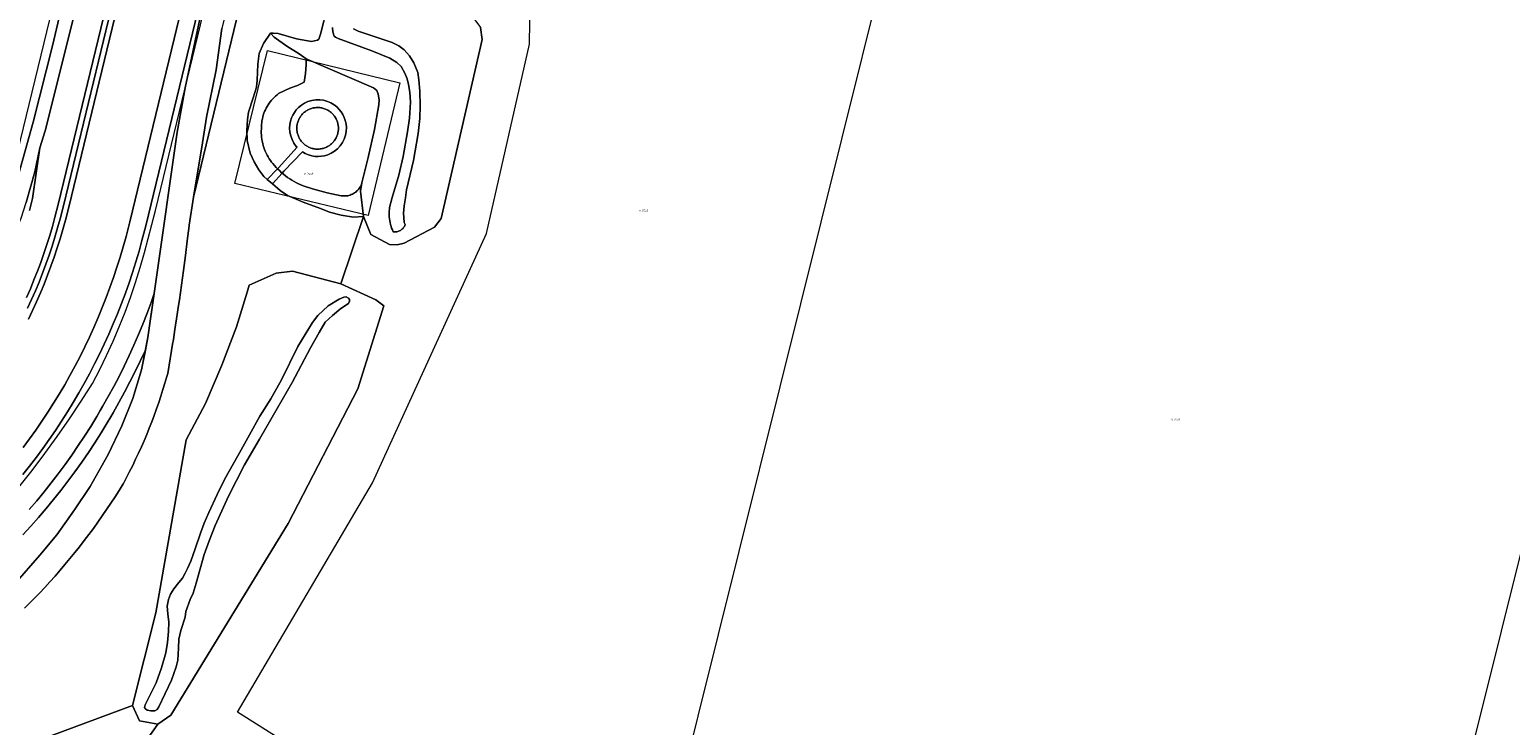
# Model space of a CAD drawing. Header units: metres. Extents: x 250001 to 257773, y 598992 to 609118.
# Tile 599 of 656: x 253250 to 253521, y 606623 to 606750. Entities that reach past the tile are written whole.
import ezdxf
from ezdxf.enums import TextEntityAlignment as Align
from ezdxf.lldxf.tags import DXFTag

# ---------------------------------------------------------------- set-up
doc = ezdxf.new("R2010")
doc.units = ezdxf.units.M
for name, color, linetype, lineweight in [('B-WE-GR-GRAS-GV', 252, 'Continuous', 13), ('B-WE-GR-GROENVOORZIENING-GV', 252, 'Continuous', 18), ('B-WE-GW-TALUD_KRUIN-G', 252, 'Continuous', 18), ('B-WE-IE-TERREINAFSCHEIDING_KUNSTMATIG_HEKWERK-G', 252, 'IE-TERREINAFSCHEIDING-KUNSTMATIG', 18), ('B-WE-KG-GRENS_PERCEEL-G', 150, 'KG-PERCEEL', 18), ('B-WE-KG-GRENS_PERCEEL-S', 150, 'Continuous', 25), ('B-WE-OG-BEBOUWING_WINDTURBINE-GV', 1, 'Continuous', 18), ('B-WE-OG-WATER-GV', 252, 'Continuous', 18), ('B-WE-OG-WATER_SLOOT-GV', 252, 'Continuous', 18), ('B-WE-VH-VERHARDING_GESLOTEN-GV', 252, 'Continuous', 18), ('B-WE-VH-VERHARDING_OPEN-GV', 252, 'Continuous', 18), ('X-XX-AL-REFERENTIE-G', 7, 'Continuous', 18)]:
    doc.layers.add(name, color=color, linetype=linetype, lineweight=lineweight)
doc.styles.add('NLCS-ISO', font='NLCS-ISO.ttf')
doc.styles.get("Standard").update_dxf_attribs({"font": 'NLCS-ISO.ttf'})
doc.linetypes.add('IE-TERREINAFSCHEIDING-KUNSTMATIG', pattern='A,4,[82,NLCS.shx,S=0.75,R=90,X=0,Y=0],4,-2', length=10)
tags = doc.linetypes.add('KG-PERCEEL', pattern='A,5.5,-2,["P",Standard,S=1.8,R=0,X=-0.5,Y=-0.9],-2,5.5,-2,[5,NLCS.SHX,S=0.75,R=0,X=0,Y=0],-2', length=19).pattern_tags.tags
tags[6] = DXFTag(74, 10)

# ---------------------------------------------------------------- blocks, each defined once
blk = doc.blocks.new('SKG-PERCEELNUMMER-SO')
at = {"style": 'NLCS-ISO', "oblique": 10, "flags": 1}
blk.add_attdef('GEMEENTECODE', text='', height=1.8, dxfattribs=at).set_placement((0, 2.6), align=Align.MIDDLE_CENTER)
at = {"style": 'NLCS-ISO', "oblique": 10}
blk.add_attdef('SECTIE', text='', height=1.8, dxfattribs=at).set_placement((-0.5, 0), align=Align.MIDDLE_RIGHT)
blk.add_attdef('PERCEELNUMMER', text='', height=1.8, dxfattribs=at).set_placement((0.5, 0), align=Align.MIDDLE_LEFT)
blk = doc.blocks.new('BS2021-132-Xref-KAD-20210617')
at = {"layer": 'B-WE-KG-GRENS_PERCEEL-G', "flags": 128}
for points in [[(253433.524, 607495.005), (253424.294, 607457.033), (253314.817, 607004.907), (253247.334, 606727.537), (253246.783, 606724.866), (253246.157, 606722.213), (253245.456, 606719.577), (253244.681, 606716.963), (253243.832, 606714.372), (253242.91, 606711.806), (253241.916, 606709.267), (253240.85, 606706.757), (253239.714, 606704.278), (253238.508, 606701.832), (253237.233, 606699.421), (253235.891, 606697.048), (253234.482, 606694.713), (253233.008, 606692.419), (253231.47, 606690.168), (253229.868, 606687.961), (253228.204, 606685.801), (253226.481, 606683.688), (253224.698, 606681.625), (253222.857, 606679.613), (253220.96, 606677.654), (253219.009, 606675.75), (253217.004, 606673.901), (253214.948, 606672.11), (253212.628, 606670.467), (253210.264, 606668.89), (253207.856, 606667.379), (253205.406, 606665.937), (253202.918, 606664.563), (253200.392, 606663.26), (253197.83, 606662.028), (253195.235, 606660.867), (253192.609, 606659.78), (253189.953, 606658.767), (253187.27, 606657.829), (253184.561, 606656.966), (253181.83, 606656.179), (253179.077, 606655.469), (253176.306, 606654.836), (253173.518, 606654.281), (253170.716, 606653.804), (253167.902, 606653.405), (253165.077, 606653.086), (253162.245, 606652.846), (253159.407, 606652.685), (253156.566, 606652.603)], [(253270.63, 606709.256), (253272.672, 606716.912), (253367.769, 607109.032), (253428.767, 607362.177), (253455.832, 607474.474)], [(253360.597, 606579.182), (253287.643, 606625.208), (253312.352, 606667.151), (253333.21, 606712.711), (253341.093, 606747.349), (253341.277, 606759.642), (253361.616, 606851.196), (253424.48, 606835.53)], [(253424.48, 606835.53), (253360.597, 606579.182)], [(253484.293, 606501.143), (253559.316, 606801.928)], [(253261.126, 606685.323), (253262.452, 606687.866), (253263.712, 606690.442), (253264.905, 606693.049), (253266.031, 606695.686), (253267.09, 606698.351), (253268.079, 606701.042), (253269, 606703.758), (253269.85, 606706.497), (253270.63, 606709.256)], [(253240.142, 606657.443), (253242.712, 606660.352), (253245.225, 606663.311), (253247.68, 606666.319), (253250.075, 606669.375), (253252.409, 606672.476), (253254.683, 606675.623), (253256.894, 606678.814), (253259.042, 606682.048), (253261.126, 606685.323)]]:
    blk.add_lwpolyline(points, dxfattribs=at)
blk.add_lwpolyline([(253287.179, 606721.896), (253293.125, 606746.168), (253317.388, 606740.263), (253311.559, 606715.995)], close=True, dxfattribs=at)
at = {"layer": 'B-WE-KG-GRENS_PERCEEL-S', "xscale": 0.2, "yscale": 0.2, "zscale": 0.2}
for p, values in [((253300.234, 606723.662), {'PERCEELNUMMER': '3448', 'SECTIE': 'A'}), ((253361.537, 606716.906), {'PERCEELNUMMER': '3742', 'SECTIE': 'A'}), ((253458.893, 606678.713), {'PERCEELNUMMER': '3739', 'SECTIE': 'A'})]:
    blk.add_blockref('SKG-PERCEELNUMMER-SO', p, dxfattribs=at).add_auto_attribs(values)
blk = doc.blocks.new('BS2021-132-Xref-BGT-GRIJS-20210617-aangepast')
at = {"layer": 'B-WE-GR-GRAS-GV', "flags": 128}
for points in [[(253311.98, 606987.344), (253275.262, 606835.935), (253273.568, 606829.06), (253266.005, 606797.131), (253262.053, 606780.977), (253256.031, 606756.457), (253253.826, 606747.077), (253250.288, 606733.119), (253246.204, 606718.434)], [(253248.976, 606718.404), (253250.559, 606724.038), (253251.495, 606728.371), (253252.481, 606731.526), (253258.188, 606754.358), (253281.906, 606853.524), (253297.553, 606917.196), (253315.562, 606992.087)], [(253323.176, 607000), (253306.944, 606933.011), (253279.658, 606820.406), (253254.847, 606718.017), (253254.255, 606715.694), (253253.793, 606714.029), (253253.302, 606712.372), (253252.782, 606710.724), (253252.233, 606709.086), (253251.656, 606707.457), (253251.051, 606705.839), (253250.417, 606704.231), (253249.756, 606702.635), (253249.067, 606701.051)], [(253249.256, 606699.056), (253249.98, 606700.644), (253250.676, 606702.244), (253251.345, 606703.857), (253251.984, 606705.48), (253252.596, 606707.115), (253253.179, 606708.76), (253253.733, 606710.415), (253254.258, 606712.08), (253254.754, 606713.753), (253255.22, 606715.435), (253255.819, 606717.781), (253280.555, 606819.864), (253307.915, 606932.776), (253324.205, 607000)], [(253324.205, 607000), (253307.915, 606932.776), (253280.555, 606819.864), (253255.819, 606717.781), (253255.22, 606715.435), (253254.754, 606713.753), (253254.258, 606712.08), (253253.733, 606710.415), (253253.179, 606708.76), (253252.596, 606707.115), (253251.984, 606705.48), (253251.345, 606703.857), (253250.676, 606702.244), (253249.98, 606700.644), (253249.256, 606699.056)], [(253249.403, 606697.042), (253250.162, 606698.633), (253250.894, 606700.237), (253251.597, 606701.853), (253252.272, 606703.482), (253252.918, 606705.122), (253253.536, 606706.773), (253254.124, 606708.435), (253254.684, 606710.106), (253255.214, 606711.787), (253255.715, 606713.477), (253256.186, 606715.176), (253256.791, 606717.546), (253281.453, 606819.321), (253308.887, 606932.54), (253325.234, 607000)], [(253325.234, 607000), (253308.887, 606932.54), (253281.453, 606819.321), (253256.791, 606717.546), (253256.186, 606715.176), (253255.715, 606713.477), (253255.214, 606711.787), (253254.684, 606710.106), (253254.124, 606708.435), (253253.536, 606706.773), (253252.918, 606705.122), (253252.272, 606703.482), (253251.597, 606701.853), (253250.894, 606700.237), (253250.162, 606698.633), (253249.403, 606697.042)], [(253248.46, 606673.62), (253249.628, 606675.198), (253250.769, 606676.796), (253251.881, 606678.414), (253252.965, 606680.051), (253254.02, 606681.706), (253255.046, 606683.38), (253256.043, 606685.072), (253257.01, 606686.78), (253257.947, 606688.506), (253258.853, 606690.247), (253259.73, 606692.004), (253260.575, 606693.776), (253261.39, 606695.562), (253262.173, 606697.362), (253262.924, 606699.176), (253263.644, 606701.003), (253264.332, 606702.842), (253264.988, 606704.692), (253265.611, 606706.554), (253266.202, 606708.426), (253266.759, 606710.309), (253267.284, 606712.2), (253267.958, 606714.84), (253291.765, 606813.089)], [(253315.562, 606992.087), (253297.553, 606917.196), (253281.906, 606853.524), (253258.188, 606754.358), (253252.481, 606731.526), (253251.495, 606728.371), (253250.182, 606719.147), (253249.618, 606716.937)], [(253249.067, 606701.051), (253249.756, 606702.635), (253250.417, 606704.231), (253251.051, 606705.839), (253251.656, 606707.457), (253252.233, 606709.086), (253252.782, 606710.724), (253253.302, 606712.372), (253253.793, 606714.029), (253254.255, 606715.694), (253254.847, 606718.017), (253279.658, 606820.406), (253306.944, 606933.011), (253323.176, 607000)], [(253291.765, 606813.089), (253267.958, 606714.84), (253267.284, 606712.2), (253266.759, 606710.309), (253266.202, 606708.426), (253265.611, 606706.554), (253264.988, 606704.692), (253264.332, 606702.842), (253263.644, 606701.003), (253262.924, 606699.176), (253262.173, 606697.362), (253261.39, 606695.562), (253260.575, 606693.776), (253259.73, 606692.004), (253258.853, 606690.247), (253257.947, 606688.506), (253257.01, 606686.78), (253256.043, 606685.072), (253255.046, 606683.38), (253254.02, 606681.706), (253252.965, 606680.051), (253251.881, 606678.414), (253250.769, 606676.796), (253249.628, 606675.198), (253248.46, 606673.62)], [(253248.374, 606668.638), (253249.629, 606670.215), (253250.856, 606671.814), (253252.055, 606673.434), (253253.226, 606675.075), (253254.368, 606676.736), (253255.48, 606678.416), (253256.564, 606680.116), (253257.617, 606681.835), (253258.64, 606683.571), (253259.633, 606685.325), (253260.595, 606687.097), (253261.526, 606688.885), (253262.426, 606690.688), (253263.294, 606692.507), (253264.13, 606694.341), (253264.934, 606696.19), (253265.706, 606698.052), (253266.445, 606699.927), (253267.151, 606701.815), (253267.824, 606703.715), (253268.464, 606705.626), (253269.07, 606707.549), (253269.643, 606709.481), (253270.182, 606711.424), (253270.873, 606714.133), (253322.97, 606929.128)], [(253320.321, 606887.41), (253279.61, 606719.402), (253278.81, 606714.229), (253278.796, 606714.113), (253278.477, 606711.405), (253278.141, 606708.7), (253277.79, 606705.997), (253277.423, 606703.295), (253277.04, 606700.596), (253276.834, 606699.203), (253276.641, 606697.9), (253276.227, 606695.205), (253275.927, 606693.332), (253275.796, 606692.514), (253275.411, 606690.193), (253275.35, 606689.824), (253274.888, 606687.138), (253274.735, 606686.592), (253274.386, 606685.395), (253274.022, 606684.203), (253273.643, 606683.015), (253273.249, 606681.832), (253272.84, 606680.655), (253272.415, 606679.482), (253271.976, 606678.315), (253271.522, 606677.154), (253271.053, 606675.999), (253270.569, 606674.85), (253270.071, 606673.707), (253269.558, 606672.571), (253269.03, 606671.442), (253268.488, 606670.319), (253267.932, 606669.203), (253267.362, 606668.095), (253266.777, 606666.994), (253266.745, 606666.941), (253266.005, 606665.753), (253265.251, 606664.574), (253264.484, 606663.404), (253263.704, 606662.242), (253262.91, 606661.089), (253262.103, 606659.946), (253261.284, 606658.812), (253260.451, 606657.687), (253259.606, 606656.572), (253258.747, 606655.467), (253257.877, 606654.371), (253256.994, 606653.286), (253256.098, 606652.21), (253255.19, 606651.146), (253254.27, 606650.091), (253253.338, 606649.047), (253252.395, 606648.014), (253251.439, 606646.991), (253250.472, 606645.98), (253249.723, 606645.238), (253248.664, 606644.209)], [(253227.358, 606611.213), (253268.439, 606626.416), (253272.697, 606643.367), (253278.262, 606674.991), (253281.829, 606681.631), (253284.8, 606688.628), (253287.497, 606695.668), (253289.413, 606702), (253289.774, 606703.306), (253294.73, 606705.478), (253297.723, 606705.819), (253306.578, 606703.526), (253310.725, 606715.819), (253310.639, 606715.815), (253308.903, 606715.749), (253306.663, 606716.06), (253304.507, 606716.636), (253302.836, 606717.293), (253299.673, 606718.445), (253296.832, 606719.675), (253295.452, 606720.585), (253294.083, 606721.789), (253293.118, 606722.623), (253292.466, 606723.172), (253291.568, 606724.397), (253290.697, 606725.814), (253289.985, 606727.424), (253289.442, 606729.727), (253289.359, 606731.654), (253289.497, 606733.554), (253289.656, 606734.924), (253290.551, 606737.525), (253291.16, 606739.461), (253291.247, 606740.771), (253291.372, 606743.716), (253291.657, 606745.648), (253292.444, 606747.453), (253293.722, 606749.367), (253294.178, 606749.372), (253295.121, 606749.311), (253298.488, 606748.352), (253301.202, 606747.841), (253302.273, 606748.061), (253302.536, 606748.255), (253302.848, 606749.172), (253305.386, 606759.254)], [(253322.97, 606929.128), (253270.873, 606714.133), (253270.182, 606711.424), (253269.643, 606709.481), (253269.07, 606707.549), (253268.464, 606705.626), (253267.824, 606703.715), (253267.151, 606701.815), (253266.445, 606699.927), (253265.706, 606698.052), (253264.934, 606696.19), (253264.13, 606694.341), (253263.294, 606692.507), (253262.426, 606690.688), (253261.526, 606688.885), (253260.595, 606687.097), (253259.633, 606685.325), (253258.64, 606683.571), (253257.617, 606681.835), (253256.564, 606680.116), (253255.48, 606678.416), (253254.368, 606676.736), (253253.226, 606675.075), (253252.055, 606673.434), (253250.856, 606671.814), (253249.629, 606670.215), (253248.374, 606668.638)], [(253249.555, 606662.269), (253250.921, 606663.868), (253252.259, 606665.49), (253253.568, 606667.136), (253254.849, 606668.804), (253256.1, 606670.494), (253257.321, 606672.206), (253258.512, 606673.939), (253259.673, 606675.693), (253260.804, 606677.466), (253261.903, 606679.259), (253262.541, 606680.342), (253262.97, 606681.071), (253264.006, 606682.901), (253265.01, 606684.749), (253265.981, 606686.614), (253266.92, 606688.496), (253267.825, 606690.394), (253268.698, 606692.307), (253269.536, 606694.236), (253270.341, 606696.178), (253271.112, 606698.135), (253271.849, 606700.104), (253272.44, 606701.774), (253272.745, 606703.875), (253276.652, 606731.258), (253278.088, 606739.391), (253281.133, 606753.712)], [(253384.418, 606991.231), (253374.87, 606953.521), (253357.104, 606876.258), (253341.501, 606809.549), (253329.082, 606754.827), (253329.452, 606753.997), (253332.149, 606750.399), (253332.423, 606748.216), (253324.927, 606715.447), (253323.731, 606713.915), (253318.148, 606710.953), (253316.862, 606710.674), (253315.497, 606710.731), (253312.065, 606712.572), (253310.725, 606715.819), (253306.578, 606703.526), (253313.002, 606700.587), (253314.468, 606699.533), (253309.666, 606684.32), (253296.913, 606659.684), (253275.482, 606624.631), (253273.074, 606622.992), (253269.252, 606617.586)], [(253249.618, 606716.937), (253250.182, 606719.147), (253251.495, 606728.371), (253250.559, 606724.038), (253248.976, 606718.404)], [(253248.386, 606657.609), (253249.833, 606659.188), (253251.253, 606660.793), (253252.644, 606662.421), (253254.007, 606664.074), (253255.341, 606665.75), (253256.645, 606667.45), (253257.92, 606669.172), (253259.164, 606670.915), (253260.378, 606672.681), (253261.56, 606674.467), (253262.712, 606676.273), (253263.831, 606678.1), (253264.481, 606679.203), (253264.919, 606679.945), (253265.974, 606681.81), (253266.996, 606683.692), (253267.986, 606685.592), (253268.942, 606687.509), (253270.81, 606691.425), (253271.274, 606693.73), (253272.44, 606701.774), (253271.849, 606700.104), (253271.112, 606698.135), (253270.341, 606696.178), (253269.536, 606694.236), (253268.698, 606692.307), (253267.825, 606690.394), (253266.92, 606688.496), (253265.981, 606686.614), (253265.01, 606684.749), (253264.006, 606682.901), (253262.97, 606681.071), (253262.541, 606680.342), (253261.903, 606679.259), (253260.804, 606677.466), (253259.673, 606675.693), (253258.512, 606673.939), (253257.321, 606672.206), (253256.1, 606670.494), (253254.849, 606668.804), (253253.568, 606667.136), (253252.259, 606665.49), (253250.921, 606663.868), (253249.555, 606662.269)], [(253246.91, 606648.647), (253251.474, 606653.893), (253254.595, 606657.622), (253257.86, 606662.182), (253260.706, 606666.455), (253263.979, 606672.311), (253266.507, 606677.569), (253268.526, 606682.553), (253270.083, 606687.817), (253270.81, 606691.425), (253268.942, 606687.509), (253267.986, 606685.592), (253266.996, 606683.692), (253265.974, 606681.81), (253264.919, 606679.945), (253264.481, 606679.203), (253263.831, 606678.1), (253262.712, 606676.273), (253261.56, 606674.467), (253260.378, 606672.681), (253259.164, 606670.915), (253257.92, 606669.172), (253256.645, 606667.45), (253255.341, 606665.75), (253254.007, 606664.074), (253252.644, 606662.421), (253251.253, 606660.793), (253249.833, 606659.188), (253248.386, 606657.609)], [(253208.738, 606516.509), (253269.252, 606617.586), (253273.074, 606622.992), (253269.726, 606623.606), (253268.439, 606626.416), (253227.358, 606611.213)]]:
    blk.add_lwpolyline(points, dxfattribs=at)
for points in [[(253423.41, 607312.844), (253421.223, 607313.374), (253369.678, 607100.657), (253345.288, 607000), (253327.829, 606927.95), (253318.134, 606887.94), (253284.77, 606750.249), (253283.764, 606742.639), (253281.994, 606734.005), (253281.23, 606729.288), (253279.61, 606719.402), (253320.321, 606887.41), (253330.016, 606927.421), (253347.603, 607000), (253371.865, 607100.127)], [(253294.378, 606748.654), (253293.722, 606749.367), (253292.444, 606747.453), (253291.657, 606745.648), (253291.372, 606743.716), (253291.247, 606740.771), (253291.16, 606739.461), (253290.551, 606737.525), (253289.656, 606734.924), (253289.497, 606733.554), (253289.359, 606731.654), (253289.442, 606729.727), (253289.985, 606727.424), (253290.697, 606725.814), (253291.568, 606724.397), (253292.466, 606723.172), (253293.118, 606722.623), (253294.995, 606724.547), (253294.728, 606724.826), (253294.415, 606725.172), (253294.113, 606725.528), (253293.913, 606725.78), (253293.686, 606726.089), (253293.473, 606726.407), (253293.273, 606726.734), (253293.086, 606727.069), (253292.914, 606727.411), (253292.756, 606727.761), (253292.613, 606728.116), (253292.486, 606728.478), (253292.373, 606728.844), (253292.275, 606729.214), (253292.193, 606729.589), (253292.127, 606729.966), (253292.077, 606730.346), (253292.042, 606730.728), (253292.024, 606731.111), (253292.021, 606731.494), (253292.035, 606731.877), (253292.04, 606731.967), (253292.042, 606732.317), (253292.06, 606732.667), (253292.094, 606733.016), (253292.143, 606733.362), (253292.209, 606733.706), (253292.289, 606734.047), (253292.386, 606734.384), (253292.497, 606734.716), (253292.624, 606735.043), (253292.766, 606735.363), (253292.921, 606735.677), (253293.091, 606735.983), (253293.275, 606736.281), (253293.472, 606736.57), (253293.682, 606736.85), (253293.905, 606737.121), (253294.14, 606737.38), (253294.386, 606737.629), (253294.644, 606737.866), (253294.912, 606738.091), (253295.19, 606738.304), (253295.315, 606738.394), (253297.247, 606739.286), (253298.624, 606739.789), (253299.867, 606740.379), (253300.083, 606741.985), (253300.21, 606743.547), (253300.24, 606744.695), (253298.92, 606745.561), (253296.695, 606746.99)]]:
    blk.add_lwpolyline(points, close=True, dxfattribs=at)
at = {"layer": 'B-WE-GR-GROENVOORZIENING-GV', "flags": 128}
for points in [[(253312.562, 606739.387), (253300.24, 606744.695), (253300.21, 606743.547), (253300.083, 606741.985), (253299.867, 606740.379), (253298.624, 606739.789), (253297.247, 606739.286), (253295.315, 606738.394), (253295.19, 606738.304), (253294.912, 606738.091), (253294.644, 606737.866), (253294.386, 606737.629), (253294.14, 606737.38), (253293.905, 606737.121), (253293.682, 606736.85), (253293.472, 606736.57), (253293.275, 606736.281), (253293.091, 606735.983), (253292.921, 606735.677), (253292.766, 606735.363), (253292.624, 606735.043), (253292.497, 606734.716), (253292.386, 606734.384), (253292.289, 606734.047), (253292.209, 606733.706), (253292.143, 606733.362), (253292.094, 606733.016), (253292.06, 606732.667), (253292.042, 606732.317), (253292.04, 606731.967), (253292.035, 606731.877), (253292.021, 606731.494), (253292.024, 606731.111), (253292.042, 606730.728), (253292.077, 606730.346), (253292.127, 606729.966), (253292.193, 606729.589), (253292.275, 606729.214), (253292.373, 606728.844), (253292.486, 606728.478), (253292.613, 606728.116), (253292.756, 606727.761), (253292.914, 606727.411), (253293.086, 606727.069), (253293.273, 606726.734), (253293.473, 606726.407), (253293.686, 606726.089), (253293.913, 606725.78), (253294.113, 606725.528), (253294.415, 606725.172), (253294.728, 606724.826), (253294.995, 606724.547), (253295.174, 606724.731), (253298.559, 606728.521), (253298.424, 606728.661), (253297.994, 606729.252), (253297.65, 606729.899), (253297.404, 606730.582), (253297.256, 606731.28), (253297.206, 606731.972), (253297.245, 606732.641), (253297.364, 606733.272), (253297.548, 606733.854), (253297.784, 606734.381), (253298.067, 606734.864), (253298.42, 606735.335), (253298.847, 606735.787), (253299.349, 606736.201), (253299.924, 606736.563), (253300.562, 606736.854), (253301.249, 606737.061), (253301.97, 606737.171), (253302.703, 606737.179), (253303.426, 606737.085), (253304.118, 606736.894), (253304.762, 606736.617), (253305.344, 606736.268), (253305.856, 606735.865), (253306.293, 606735.423), (253306.656, 606734.959), (253306.949, 606734.483), (253307.197, 606733.961), (253307.394, 606733.383), (253307.527, 606732.756), (253307.582, 606732.088), (253307.547, 606731.394), (253307.415, 606730.693), (253307.183, 606730.005), (253306.855, 606729.351), (253306.438, 606728.75), (253305.947, 606728.22), (253305.4, 606727.771), (253304.815, 606727.412), (253304.212, 606727.141), (253303.608, 606726.956), (253303.017, 606726.85), (253302.452, 606726.813), (253301.886, 606726.837), (253301.293, 606726.93), (253300.685, 606727.102), (253300.076, 606727.359), (253299.532, 606727.677), (253296.137, 606724.101), (253295.841, 606723.768), (253296.093, 606723.556), (253296.46, 606723.269), (253296.837, 606722.994), (253297.223, 606722.732), (253297.618, 606722.484), (253298.021, 606722.249), (253298.432, 606722.028), (253298.85, 606721.822), (253299.275, 606721.63), (253299.706, 606721.452), (253301.405, 606720.885), (253304.048, 606720.167), (253306.659, 606719.641), (253306.673, 606719.638), (253306.902, 606719.608), (253307.133, 606719.593), (253307.365, 606719.595), (253307.596, 606719.612), (253307.825, 606719.646), (253308.051, 606719.695), (253308.273, 606719.76), (253308.49, 606719.839), (253308.702, 606719.934), (253308.906, 606720.043), (253309.102, 606720.166), (253309.289, 606720.302), (253309.467, 606720.451), (253309.633, 606720.611), (253309.789, 606720.783), (253309.932, 606720.965), (253310.062, 606721.157), (253310.178, 606721.357), (253310.281, 606721.564), (253310.369, 606721.778), (253310.426, 606721.952), (253310.441, 606721.998), (253311.546, 606726.647), (253312.704, 606731.724), (253313.546, 606736.237), (253313.573, 606737.188), (253313.421, 606738.24), (253313.164, 606738.863)], [(253296.093, 606723.556), (253295.841, 606723.768), (253294.083, 606721.789), (253295.452, 606720.585), (253296.832, 606719.675), (253299.673, 606718.445), (253302.836, 606717.293), (253304.507, 606716.636), (253306.663, 606716.06), (253308.903, 606715.749), (253310.639, 606715.815), (253310.725, 606715.819), (253310.711, 606715.854), (253310.177, 606720.463), (253310.426, 606721.952), (253310.369, 606721.778), (253310.281, 606721.564), (253310.178, 606721.357), (253310.062, 606721.157), (253309.932, 606720.965), (253309.789, 606720.783), (253309.633, 606720.611), (253309.467, 606720.451), (253309.289, 606720.302), (253309.102, 606720.166), (253308.906, 606720.043), (253308.702, 606719.934), (253308.49, 606719.839), (253308.273, 606719.76), (253308.051, 606719.695), (253307.825, 606719.646), (253307.596, 606719.612), (253307.365, 606719.595), (253307.133, 606719.593), (253306.902, 606719.608), (253306.673, 606719.638), (253306.659, 606719.641), (253304.048, 606720.167), (253301.405, 606720.885), (253299.706, 606721.452), (253299.275, 606721.63), (253298.85, 606721.822), (253298.432, 606722.028), (253298.021, 606722.249), (253297.618, 606722.484), (253297.223, 606722.732), (253296.837, 606722.994), (253296.46, 606723.269)]]:
    blk.add_lwpolyline(points, close=True, dxfattribs=at)
at = {"layer": 'B-WE-GW-TALUD_KRUIN-G', "flags": 128}
for points in [[(253325.234, 607000), (253308.887, 606932.54), (253281.453, 606819.321), (253256.791, 606717.546), (253256.186, 606715.176), (253255.715, 606713.477), (253255.214, 606711.787), (253254.684, 606710.106), (253254.124, 606708.435), (253253.536, 606706.773), (253252.918, 606705.122), (253252.272, 606703.482), (253251.597, 606701.853), (253250.894, 606700.237), (253250.162, 606698.633), (253249.403, 606697.042)], [(253249.067, 606701.051), (253249.756, 606702.635), (253250.417, 606704.231), (253251.051, 606705.839), (253251.656, 606707.457), (253252.233, 606709.086), (253252.782, 606710.724), (253253.302, 606712.372), (253253.793, 606714.029), (253254.255, 606715.694), (253254.847, 606718.017), (253279.658, 606820.406), (253306.944, 606933.011), (253323.176, 607000)], [(253294.995, 606724.547), (253294.728, 606724.826), (253294.415, 606725.172), (253294.113, 606725.528), (253293.913, 606725.78), (253293.686, 606726.089), (253293.473, 606726.407), (253293.273, 606726.734), (253293.086, 606727.069), (253292.914, 606727.411), (253292.756, 606727.761), (253292.613, 606728.116), (253292.486, 606728.478), (253292.373, 606728.844), (253292.275, 606729.214), (253292.193, 606729.589), (253292.127, 606729.966), (253292.077, 606730.346), (253292.042, 606730.728), (253292.024, 606731.111), (253292.021, 606731.494), (253292.035, 606731.877), (253292.04, 606731.967), (253292.042, 606732.317), (253292.06, 606732.667), (253292.094, 606733.016), (253292.143, 606733.362), (253292.209, 606733.706), (253292.289, 606734.047), (253292.386, 606734.384), (253292.497, 606734.716), (253292.624, 606735.043), (253292.766, 606735.363), (253292.921, 606735.677), (253293.091, 606735.983), (253293.275, 606736.281), (253293.472, 606736.57), (253293.682, 606736.85), (253293.905, 606737.121), (253294.14, 606737.38), (253294.386, 606737.629), (253294.644, 606737.866), (253294.912, 606738.091), (253295.19, 606738.304), (253295.315, 606738.394), (253297.247, 606739.286), (253298.624, 606739.789), (253299.867, 606740.379), (253300.083, 606741.985), (253300.21, 606743.547), (253300.24, 606744.695)], [(253310.426, 606721.952), (253310.369, 606721.778), (253310.281, 606721.564), (253310.178, 606721.357), (253310.062, 606721.157), (253309.932, 606720.965), (253309.789, 606720.783), (253309.633, 606720.611), (253309.467, 606720.451), (253309.289, 606720.302), (253309.102, 606720.166), (253308.906, 606720.043), (253308.702, 606719.934), (253308.49, 606719.839), (253308.273, 606719.76), (253308.051, 606719.695), (253307.825, 606719.646), (253307.596, 606719.612), (253307.365, 606719.595), (253307.133, 606719.593), (253306.902, 606719.608), (253306.673, 606719.638), (253306.659, 606719.641), (253304.048, 606720.167), (253301.405, 606720.885), (253299.706, 606721.452), (253299.275, 606721.63), (253298.85, 606721.822), (253298.432, 606722.028), (253298.021, 606722.249), (253297.618, 606722.484), (253297.223, 606722.732), (253296.837, 606722.994), (253296.46, 606723.269), (253296.093, 606723.556), (253295.841, 606723.768)]]:
    blk.add_lwpolyline(points, dxfattribs=at)
at = {"layer": 'B-WE-IE-TERREINAFSCHEIDING_KUNSTMATIG_HEKWERK-G', "flags": 128}
for points in [[(253036.215, 606684.739), (253060.524, 606656.751), (253065.075, 606651.96), (253069.814, 606647.584), (253072.759, 606644.93), (253081.604, 606638.911), (253095.713, 606631.242), (253105.905, 606626.048), (253118.963, 606620.559), (253129.12, 606617.261), (253133.855, 606616.077), (253141.547, 606614.575), (253146.354, 606613.991), (253152.873, 606613.467), (253158.748, 606613.433), (253166.614, 606613.849), (253175.638, 606614.675), (253184.39, 606616.335), (253193.099, 606618.412), (253200.699, 606620.842), (253208.534, 606623.825), (253212.753, 606625.512), (253218.714, 606628.414), (253224.422, 606631.572), (253230.456, 606635.098), (253234.148, 606637.644), (253237.471, 606640.238), (253242.863, 606644.785), (253246.91, 606648.647), (253251.474, 606653.893), (253254.595, 606657.622), (253257.86, 606662.182), (253260.706, 606666.455), (253263.979, 606672.311), (253266.507, 606677.569), (253268.526, 606682.553), (253270.083, 606687.817), (253271.274, 606693.73), (253272.745, 606703.875), (253276.652, 606731.258), (253278.088, 606739.391), (253281.132, 606753.712), (253288.908, 606785.953), (253292.512, 606800.988), (253299.546, 606829.024), (253311.64, 606879.834), (253318.564, 606908.888), (253325.842, 606939.097), (253336.122, 606980.481), (253340.722, 607000)], [(253252.481, 606731.526), (253258.188, 606754.358), (253281.906, 606853.524), (253297.553, 606917.196), (253315.562, 606992.087), (253317.586, 607000)], [(253251.495, 606728.371), (253252.481, 606731.526)], [(253161.647, 606653.945), (253172.801, 606654.915), (253180.787, 606656.14), (253184.981, 606657.387), (253193.372, 606660.622), (253203.227, 606664.935), (253208.562, 606667.656), (253212.65, 606670.639), (253220.319, 606676.884), (253226.76, 606682.675), (253230.692, 606686.629), (253234.838, 606691.693), (253240.32, 606699.594), (253243.217, 606704.7), (253245.244, 606709.059), (253248.057, 606715.564), (253248.976, 606718.404), (253250.559, 606724.038), (253251.495, 606728.371)]]:
    blk.add_lwpolyline(points, dxfattribs=at)
at = {"layer": 'B-WE-OG-BEBOUWING_WINDTURBINE-GV', "flags": 128}
blk.add_lwpolyline([(253302.557, 606735.763), (253302.383, 606735.77), (253302.208, 606735.769), (253302.034, 606735.759), (253301.861, 606735.742), (253301.688, 606735.717), (253301.517, 606735.684), (253301.347, 606735.643), (253301.179, 606735.594), (253301.014, 606735.538), (253300.852, 606735.474), (253300.693, 606735.403), (253300.537, 606735.324), (253300.385, 606735.239), (253300.237, 606735.147), (253300.093, 606735.048), (253299.954, 606734.942), (253299.82, 606734.83), (253299.692, 606734.713), (253299.569, 606734.589), (253299.451, 606734.46), (253299.34, 606734.326), (253299.235, 606734.186), (253299.136, 606734.043), (253299.044, 606733.894), (253298.959, 606733.742), (253298.881, 606733.586), (253298.811, 606733.426), (253298.748, 606733.264), (253298.692, 606733.098), (253298.644, 606732.931), (253298.603, 606732.761), (253298.571, 606732.589), (253298.546, 606732.417), (253298.53, 606732.243), (253298.521, 606732.069), (253298.52, 606731.894), (253298.527, 606731.72), (253298.543, 606731.546), (253298.566, 606731.374), (253298.597, 606731.202), (253298.636, 606731.032), (253298.683, 606730.864), (253298.737, 606730.698), (253298.799, 606730.535), (253298.868, 606730.375), (253298.945, 606730.218), (253299.028, 606730.065), (253299.119, 606729.916), (253299.216, 606729.771), (253299.32, 606729.631), (253299.43, 606729.496), (253299.547, 606729.366), (253299.669, 606729.241), (253299.796, 606729.122), (253299.929, 606729.009), (253300.067, 606728.903), (253300.21, 606728.802), (253300.357, 606728.709), (253300.509, 606728.622), (253300.664, 606728.542), (253300.823, 606728.47), (253300.984, 606728.405), (253301.149, 606728.347), (253301.316, 606728.297), (253301.486, 606728.255), (253301.588, 606728.233), (253301.76, 606728.203), (253301.933, 606728.181), (253302.107, 606728.167), (253302.281, 606728.161), (253302.456, 606728.163), (253302.63, 606728.173), (253302.803, 606728.191), (253302.976, 606728.217), (253303.147, 606728.251), (253303.316, 606728.292), (253303.484, 606728.342), (253303.648, 606728.399), (253303.811, 606728.463), (253303.97, 606728.535), (253304.125, 606728.614), (253304.277, 606728.7), (253304.424, 606728.793), (253304.568, 606728.892), (253304.706, 606728.999), (253304.84, 606729.111), (253304.968, 606729.229), (253305.091, 606729.353), (253305.207, 606729.483), (253305.318, 606729.617), (253305.423, 606729.757), (253305.521, 606729.902), (253305.612, 606730.05), (253305.696, 606730.203), (253305.773, 606730.359), (253305.843, 606730.519), (253305.906, 606730.682), (253305.961, 606730.847), (253306.009, 606731.015), (253306.048, 606731.185), (253306.08, 606731.357), (253306.104, 606731.529), (253306.12, 606731.703), (253306.128, 606731.877), (253306.128, 606732.052), (253306.12, 606732.226), (253306.104, 606732.4), (253306.08, 606732.573), (253306.049, 606732.744), (253306.009, 606732.914), (253305.962, 606733.082), (253305.907, 606733.247), (253305.844, 606733.41), (253305.774, 606733.57), (253305.697, 606733.727), (253305.613, 606733.879), (253305.521, 606734.028), (253305.424, 606734.172), (253305.319, 606734.312), (253305.208, 606734.447), (253305.091, 606734.576), (253305.04, 606734.63), (253304.915, 606734.752), (253304.785, 606734.867), (253304.649, 606734.977), (253304.508, 606735.081), (253304.363, 606735.178), (253304.214, 606735.268), (253304.061, 606735.351), (253303.904, 606735.427), (253303.743, 606735.496), (253303.58, 606735.557), (253303.414, 606735.611), (253303.246, 606735.657), (253303.076, 606735.695), (253302.904, 606735.726), (253302.731, 606735.749)], close=True, dxfattribs=at)
at = {"layer": 'B-WE-OG-WATER-GV', "flags": 128}
blk.add_lwpolyline([(253305.045, 606750.388), (253305.117, 606749.622), (253305.377, 606748.842), (253305.599, 606748.641), (253306.056, 606748.381), (253312.222, 606746.156), (253315.559, 606744.804), (253316.79, 606743.973), (253317.598, 606743.247), (253318.27, 606742.066), (253318.691, 606740.991), (253318.985, 606739.992), (253319.222, 606738.602), (253319.339, 606736.755), (253319.109, 606733.84), (253318.749, 606731.314), (253317.959, 606726.842), (253317.156, 606723.402), (253315.986, 606719.332), (253315.507, 606717.494), (253315.463, 606717.162), (253315.433, 606716.812), (253315.418, 606716.461), (253315.42, 606716.11), (253315.438, 606715.759), (253315.471, 606715.409), (253315.52, 606715.062), (253315.585, 606714.717), (253315.666, 606714.375), (253315.762, 606714.037), (253315.874, 606713.704), (253316.001, 606713.377), (253316.142, 606713.055), (253316.273, 606713.037), (253316.45, 606713.026), (253316.628, 606713.031), (253316.804, 606713.052), (253316.977, 606713.089), (253317.147, 606713.141), (253317.311, 606713.209), (253317.469, 606713.291), (253317.618, 606713.387), (253317.759, 606713.495), (253317.889, 606713.616), (253318.007, 606713.749), (253318.113, 606713.891), (253318.206, 606714.042), (253318.285, 606714.201), (253318.349, 606714.367), (253318.188, 606714.756), (253318.083, 606715.647), (253318.057, 606716.461), (253318.166, 606717.778), (253318.382, 606719.268), (253318.614, 606720.743), (253319.847, 606726.098), (253320.71, 606731.026), (253321.052, 606733.754), (253321.117, 606736.057), (253321.036, 606738.734), (253320.869, 606740.845), (253320.681, 606742.159), (253319.922, 606743.966), (253319.155, 606745.209), (253318.186, 606746.324), (253317.19, 606747.063), (253315.962, 606747.643), (253309.735, 606749.758), (253308.884, 606750.185)], dxfattribs=at)
blk.add_lwpolyline([(253307.983, 606700.926), (253307.558, 606701.125), (253307.104, 606701.088), (253306.294, 606700.749), (253304.227, 606699.486), (253302.386, 606697.709), (253301.384, 606696.429), (253298.714, 606692.089), (253295.69, 606685.96), (253293.76, 606682.491), (253291.732, 606679.334), (253289.849, 606675.913), (253287.736, 606672.082), (253285.33, 606667.886), (253283.972, 606665.035), (253282.416, 606661.712), (253281.579, 606659.775), (253280.913, 606657.919), (253279.915, 606655.088), (253279.128, 606652.824), (253278.532, 606651.46), (253278.069, 606650.628), (253277.595, 606649.714), (253276.947, 606648.938), (253276.006, 606647.784), (253275.424, 606646.806), (253275.029, 606645.814), (253274.824, 606644.606), (253274.889, 606643.213), (253275.08, 606641.681), (253275.039, 606639.958), (253274.845, 606637.951), (253274.539, 606636.068), (253273.744, 606633.318), (253272.807, 606630.551), (253270.759, 606626.548), (253270.671, 606626.074), (253270.815, 606625.794), (253271.163, 606625.547), (253271.806, 606625.43), (253272.558, 606625.44), (253272.977, 606625.711), (253273.253, 606626.2), (253275.557, 606631.067), (253276.435, 606633.474), (253276.717, 606634.714), (253276.846, 606636.908), (253276.951, 606638.569), (253277.307, 606640.124), (253278.06, 606642.576), (253278.188, 606643.627), (253278.99, 606645.798), (253279.571, 606646.979), (253280.127, 606648.818), (253281.54, 606654.044), (253282.496, 606656.545), (253283.572, 606659.362), (253286.011, 606664.716), (253288.946, 606670.421), (253291.688, 606675.137), (253294.925, 606680.705), (253297.668, 606685.515), (253301.05, 606691.821), (253302.628, 606694.659), (253303.732, 606696.505), (253305.032, 606697.727), (253306.598, 606699.046), (253307.964, 606699.955), (253308.163, 606700.365), (253308.159, 606700.662)], close=True, dxfattribs=at)
at = {"layer": 'B-WE-OG-WATER_SLOOT-GV', "flags": 128}
for points in [[(253305.386, 606759.254), (253302.848, 606749.172), (253302.536, 606748.255), (253302.273, 606748.061), (253301.202, 606747.841), (253298.488, 606748.352), (253295.121, 606749.311), (253294.178, 606749.372), (253293.722, 606749.367), (253294.378, 606748.654), (253296.695, 606746.99), (253298.92, 606745.561), (253300.24, 606744.695), (253312.562, 606739.387), (253313.164, 606738.863), (253313.421, 606738.24), (253313.573, 606737.188), (253313.546, 606736.237), (253312.704, 606731.724), (253311.546, 606726.647), (253310.441, 606721.998), (253310.426, 606721.952), (253310.177, 606720.463), (253310.711, 606715.854), (253310.725, 606715.819), (253312.065, 606712.572), (253315.497, 606710.731), (253316.862, 606710.674), (253318.148, 606710.953), (253323.731, 606713.915), (253324.927, 606715.447), (253332.423, 606748.216), (253332.149, 606750.399)], [(253308.884, 606750.185), (253309.735, 606749.758), (253315.962, 606747.643), (253317.19, 606747.063), (253318.186, 606746.324), (253319.155, 606745.209), (253319.922, 606743.966), (253320.681, 606742.159), (253320.869, 606740.845), (253321.036, 606738.734), (253321.117, 606736.057), (253321.052, 606733.754), (253320.71, 606731.026), (253319.847, 606726.098), (253318.614, 606720.743), (253318.382, 606719.268), (253318.166, 606717.778), (253318.057, 606716.461), (253318.083, 606715.647), (253318.188, 606714.756), (253318.349, 606714.367), (253318.285, 606714.201), (253318.206, 606714.042), (253318.113, 606713.891), (253318.007, 606713.749), (253317.889, 606713.616), (253317.759, 606713.495), (253317.618, 606713.387), (253317.469, 606713.291), (253317.311, 606713.209), (253317.147, 606713.141), (253316.977, 606713.089), (253316.804, 606713.052), (253316.628, 606713.031), (253316.45, 606713.026), (253316.273, 606713.037), (253316.142, 606713.055), (253316.001, 606713.377), (253315.874, 606713.704), (253315.762, 606714.037), (253315.666, 606714.375), (253315.585, 606714.717), (253315.52, 606715.062), (253315.471, 606715.409), (253315.438, 606715.759), (253315.42, 606716.11), (253315.418, 606716.461), (253315.433, 606716.812), (253315.463, 606717.162), (253315.507, 606717.494), (253315.986, 606719.332), (253317.156, 606723.402), (253317.959, 606726.842), (253318.749, 606731.314), (253319.109, 606733.84), (253319.339, 606736.755), (253319.222, 606738.602), (253318.985, 606739.992), (253318.691, 606740.991), (253318.27, 606742.066), (253317.598, 606743.247), (253316.79, 606743.973), (253315.559, 606744.804), (253312.222, 606746.156), (253306.056, 606748.381), (253305.599, 606748.641), (253305.377, 606748.842), (253305.117, 606749.622), (253305.045, 606750.388)]]:
    blk.add_lwpolyline(points, dxfattribs=at)
for points in [[(253306.578, 606703.526), (253297.723, 606705.819), (253294.73, 606705.478), (253289.774, 606703.306), (253289.413, 606702), (253287.497, 606695.668), (253284.8, 606688.628), (253281.829, 606681.631), (253278.262, 606674.991), (253272.697, 606643.367), (253268.439, 606626.416), (253269.726, 606623.606), (253273.074, 606622.992), (253275.482, 606624.631), (253296.913, 606659.684), (253309.666, 606684.32), (253314.468, 606699.533), (253313.002, 606700.587)], [(253307.104, 606701.088), (253307.558, 606701.125), (253307.983, 606700.926), (253308.159, 606700.662), (253308.163, 606700.365), (253307.964, 606699.955), (253306.598, 606699.046), (253305.032, 606697.727), (253303.732, 606696.505), (253302.628, 606694.659), (253301.05, 606691.821), (253297.668, 606685.515), (253294.925, 606680.705), (253291.688, 606675.137), (253288.946, 606670.421), (253286.011, 606664.716), (253283.572, 606659.362), (253282.496, 606656.545), (253281.54, 606654.044), (253280.127, 606648.818), (253279.571, 606646.979), (253278.99, 606645.798), (253278.188, 606643.627), (253278.06, 606642.576), (253277.307, 606640.124), (253276.951, 606638.569), (253276.846, 606636.908), (253276.717, 606634.714), (253276.435, 606633.474), (253275.557, 606631.067), (253273.253, 606626.2), (253272.977, 606625.711), (253272.558, 606625.44), (253271.806, 606625.43), (253271.163, 606625.547), (253270.815, 606625.794), (253270.671, 606626.074), (253270.759, 606626.548), (253272.807, 606630.551), (253273.744, 606633.318), (253274.539, 606636.068), (253274.845, 606637.951), (253275.039, 606639.958), (253275.08, 606641.681), (253274.889, 606643.213), (253274.824, 606644.606), (253275.029, 606645.814), (253275.424, 606646.806), (253276.006, 606647.784), (253276.947, 606648.938), (253277.595, 606649.714), (253278.069, 606650.628), (253278.532, 606651.46), (253279.128, 606652.824), (253279.915, 606655.088), (253280.913, 606657.919), (253281.579, 606659.775), (253282.416, 606661.712), (253283.972, 606665.035), (253285.33, 606667.886), (253287.736, 606672.082), (253289.849, 606675.913), (253291.732, 606679.334), (253293.76, 606682.491), (253295.69, 606685.96), (253298.714, 606692.089), (253301.384, 606696.429), (253302.386, 606697.709), (253304.227, 606699.486), (253306.294, 606700.749)]]:
    blk.add_lwpolyline(points, close=True, dxfattribs=at)
at = {"layer": 'B-WE-VH-VERHARDING_GESLOTEN-GV', "flags": 128}
for points in [[(253246.204, 606718.434), (253250.288, 606733.119), (253253.826, 606747.077), (253256.031, 606756.457), (253262.053, 606780.977), (253266.005, 606797.131), (253273.568, 606829.06), (253275.262, 606835.935), (253311.98, 606987.344)], [(253340.722, 607000), (253336.122, 606980.481), (253325.842, 606939.097), (253318.564, 606908.888), (253311.64, 606879.834), (253299.546, 606829.024), (253292.512, 606800.988), (253288.908, 606785.953), (253281.133, 606753.712), (253278.088, 606739.391), (253276.652, 606731.258), (253272.745, 606703.875), (253272.44, 606701.774), (253271.274, 606693.73), (253270.81, 606691.425), (253270.083, 606687.817), (253268.526, 606682.553), (253266.507, 606677.569), (253263.979, 606672.311), (253260.706, 606666.455), (253257.86, 606662.182), (253254.595, 606657.622), (253251.474, 606653.893), (253246.91, 606648.647)], [(253248.664, 606644.209), (253249.723, 606645.238), (253250.472, 606645.98), (253251.439, 606646.991), (253252.395, 606648.014), (253253.338, 606649.047), (253254.27, 606650.091), (253255.19, 606651.146), (253256.098, 606652.21), (253256.994, 606653.286), (253257.877, 606654.371), (253258.747, 606655.467), (253259.606, 606656.572), (253260.451, 606657.687), (253261.284, 606658.812), (253262.103, 606659.946), (253262.91, 606661.089), (253263.704, 606662.242), (253264.484, 606663.404), (253265.251, 606664.574), (253266.005, 606665.753), (253266.745, 606666.941), (253266.777, 606666.994), (253267.362, 606668.095), (253267.932, 606669.203), (253268.488, 606670.319), (253269.03, 606671.442), (253269.558, 606672.571), (253270.071, 606673.707), (253270.569, 606674.85), (253271.053, 606675.999), (253271.522, 606677.154), (253271.976, 606678.315), (253272.415, 606679.482), (253272.84, 606680.655), (253273.249, 606681.832), (253273.643, 606683.015), (253274.022, 606684.203), (253274.386, 606685.395), (253274.735, 606686.592), (253274.888, 606687.138), (253275.35, 606689.824), (253275.411, 606690.193), (253275.796, 606692.514), (253275.927, 606693.332), (253276.227, 606695.205), (253276.641, 606697.9), (253276.834, 606699.203), (253277.04, 606700.596), (253277.423, 606703.295), (253277.79, 606705.997), (253278.141, 606708.7), (253278.477, 606711.405), (253278.796, 606714.113), (253278.81, 606714.229), (253279.61, 606719.402), (253281.23, 606729.288), (253281.994, 606734.005), (253283.764, 606742.639), (253284.77, 606750.249)]]:
    blk.add_lwpolyline(points, dxfattribs=at)
at = {"layer": 'B-WE-VH-VERHARDING_OPEN-GV', "flags": 128}
for points in [[(253303.426, 606737.085), (253302.703, 606737.179), (253301.97, 606737.171), (253301.249, 606737.061), (253300.562, 606736.854), (253299.924, 606736.563), (253299.349, 606736.201), (253298.847, 606735.787), (253298.42, 606735.335), (253298.067, 606734.864), (253297.784, 606734.381), (253297.548, 606733.854), (253297.364, 606733.272), (253297.245, 606732.641), (253297.206, 606731.972), (253297.256, 606731.28), (253297.404, 606730.582), (253297.65, 606729.899), (253297.994, 606729.252), (253298.424, 606728.661), (253298.559, 606728.521), (253295.174, 606724.731), (253294.995, 606724.547), (253295.389, 606724.168), (253295.735, 606723.856), (253295.841, 606723.768), (253296.137, 606724.101), (253299.532, 606727.677), (253300.076, 606727.359), (253300.685, 606727.102), (253301.293, 606726.93), (253301.886, 606726.837), (253302.452, 606726.813), (253303.017, 606726.85), (253303.608, 606726.956), (253304.212, 606727.141), (253304.815, 606727.412), (253305.4, 606727.771), (253305.947, 606728.22), (253306.438, 606728.75), (253306.855, 606729.351), (253307.183, 606730.005), (253307.415, 606730.693), (253307.547, 606731.394), (253307.582, 606732.088), (253307.527, 606732.756), (253307.394, 606733.383), (253307.197, 606733.961), (253306.949, 606734.483), (253306.656, 606734.959), (253306.293, 606735.423), (253305.856, 606735.865), (253305.344, 606736.268), (253304.762, 606736.617), (253304.118, 606736.894)], [(253302.208, 606735.769), (253302.383, 606735.77), (253302.557, 606735.763), (253302.731, 606735.749), (253302.904, 606735.726), (253303.076, 606735.695), (253303.246, 606735.657), (253303.414, 606735.611), (253303.58, 606735.557), (253303.743, 606735.496), (253303.904, 606735.427), (253304.061, 606735.351), (253304.214, 606735.268), (253304.363, 606735.178), (253304.508, 606735.081), (253304.649, 606734.977), (253304.785, 606734.867), (253304.915, 606734.752), (253305.04, 606734.63), (253305.091, 606734.576), (253305.208, 606734.447), (253305.319, 606734.312), (253305.424, 606734.172), (253305.521, 606734.028), (253305.613, 606733.879), (253305.697, 606733.727), (253305.774, 606733.57), (253305.844, 606733.41), (253305.907, 606733.247), (253305.962, 606733.082), (253306.009, 606732.914), (253306.049, 606732.744), (253306.08, 606732.573), (253306.104, 606732.4), (253306.12, 606732.226), (253306.128, 606732.052), (253306.128, 606731.877), (253306.12, 606731.703), (253306.104, 606731.529), (253306.08, 606731.357), (253306.048, 606731.185), (253306.009, 606731.015), (253305.961, 606730.847), (253305.906, 606730.682), (253305.843, 606730.519), (253305.773, 606730.359), (253305.696, 606730.203), (253305.612, 606730.05), (253305.521, 606729.902), (253305.423, 606729.757), (253305.318, 606729.617), (253305.207, 606729.483), (253305.091, 606729.353), (253304.968, 606729.229), (253304.84, 606729.111), (253304.706, 606728.999), (253304.568, 606728.892), (253304.424, 606728.793), (253304.277, 606728.7), (253304.125, 606728.614), (253303.97, 606728.535), (253303.811, 606728.463), (253303.648, 606728.399), (253303.484, 606728.342), (253303.316, 606728.292), (253303.147, 606728.251), (253302.976, 606728.217), (253302.803, 606728.191), (253302.63, 606728.173), (253302.456, 606728.163), (253302.281, 606728.161), (253302.107, 606728.167), (253301.933, 606728.181), (253301.76, 606728.203), (253301.588, 606728.233), (253301.486, 606728.255), (253301.316, 606728.297), (253301.149, 606728.347), (253300.984, 606728.405), (253300.823, 606728.47), (253300.664, 606728.542), (253300.509, 606728.622), (253300.357, 606728.709), (253300.21, 606728.802), (253300.067, 606728.903), (253299.929, 606729.009), (253299.796, 606729.122), (253299.669, 606729.241), (253299.547, 606729.366), (253299.43, 606729.496), (253299.32, 606729.631), (253299.216, 606729.771), (253299.119, 606729.916), (253299.028, 606730.065), (253298.945, 606730.218), (253298.868, 606730.375), (253298.799, 606730.535), (253298.737, 606730.698), (253298.683, 606730.864), (253298.636, 606731.032), (253298.597, 606731.202), (253298.566, 606731.374), (253298.543, 606731.546), (253298.527, 606731.72), (253298.52, 606731.894), (253298.521, 606732.069), (253298.53, 606732.243), (253298.546, 606732.417), (253298.571, 606732.589), (253298.603, 606732.761), (253298.644, 606732.931), (253298.692, 606733.098), (253298.748, 606733.264), (253298.811, 606733.426), (253298.881, 606733.586), (253298.959, 606733.742), (253299.044, 606733.894), (253299.136, 606734.043), (253299.235, 606734.186), (253299.34, 606734.326), (253299.451, 606734.46), (253299.569, 606734.589), (253299.692, 606734.713), (253299.82, 606734.83), (253299.954, 606734.942), (253300.093, 606735.048), (253300.237, 606735.147), (253300.385, 606735.239), (253300.537, 606735.324), (253300.693, 606735.403), (253300.852, 606735.474), (253301.014, 606735.538), (253301.179, 606735.594), (253301.347, 606735.643), (253301.517, 606735.684), (253301.688, 606735.717), (253301.861, 606735.742), (253302.034, 606735.759)], [(253295.389, 606724.168), (253294.995, 606724.547), (253293.118, 606722.623), (253294.083, 606721.789), (253295.841, 606723.768), (253295.735, 606723.856)]]:
    blk.add_lwpolyline(points, close=True, dxfattribs=at)

msp = doc.modelspace()

# ---------------------------------------------------------------- block references
at = {"layer": 'X-XX-AL-REFERENTIE-G'}
for name in ['BS2021-132-Xref-BGT-GRIJS-20210617-aangepast', 'BS2021-132-Xref-KAD-20210617']:
    msp.add_blockref(name, (0, 0), dxfattribs=at)

doc.saveas('drawing.dxf')
